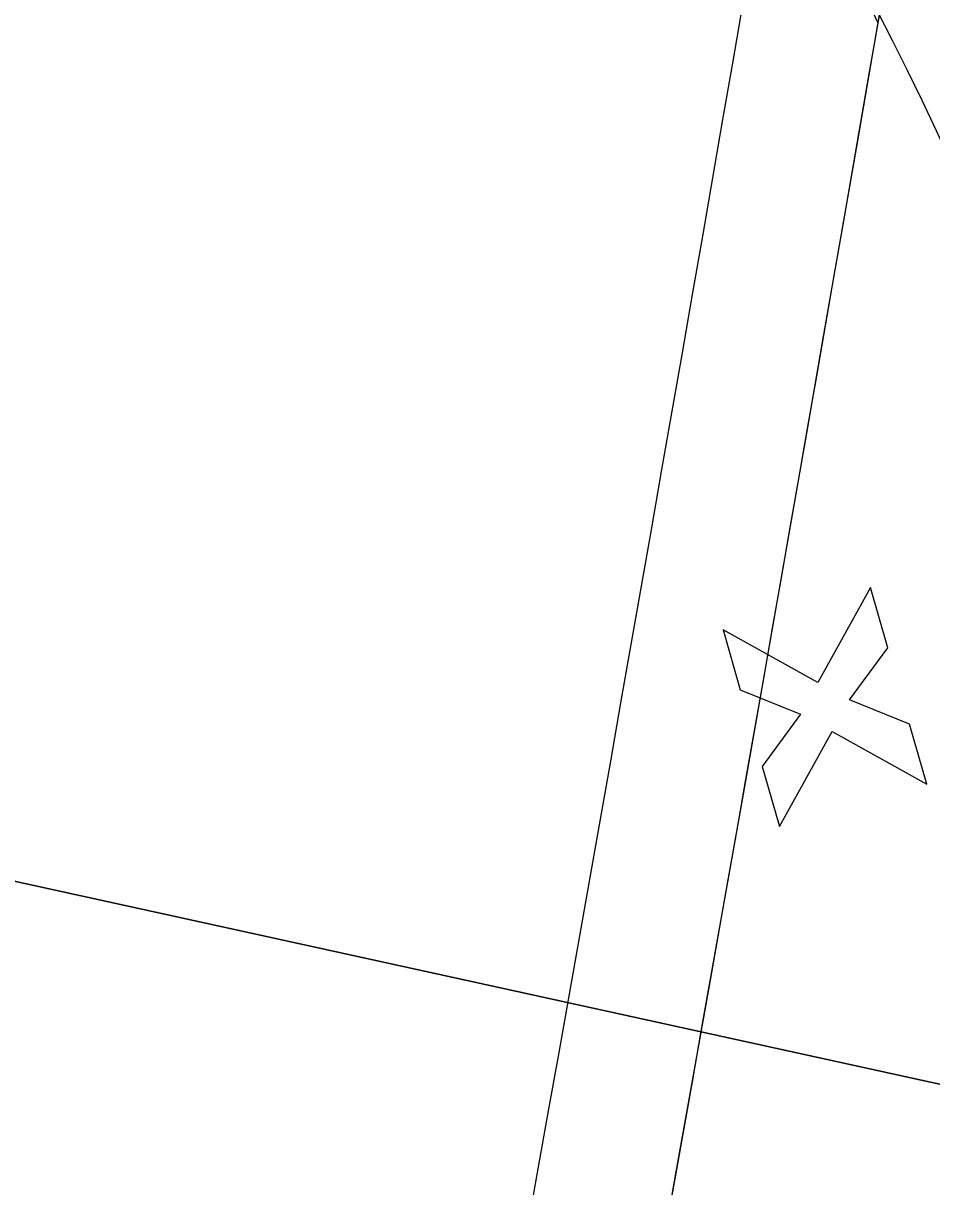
# Model space of a CAD drawing. Extents: x 14104283 to 14120882, y 8635219 to 8671666.
# Drawn here: x 14107857.1 to 14107897, y 8639786.4 to 8639837.6 of the extents above; entities that cross this region are included whole.
import ezdxf

# ---------------------------------------------------------------- set-up
doc = ezdxf.new("R2010")
doc.units = 0
for name, color, linetype in [('Alignment', 7, 'Continuous'), ('Cell', 7, 'Continuous'), ('dsnNonPlotable', 7, 'Continuous'), ('dsnPaintPlaceEdgeLineRightWhite', 7, 'Continuous'), ('dsnShadingPaved', 7, 'Continuous'), ('dsnStgShadingPrevPav', 7, 'Continuous')]:
    doc.layers.add(name, color=color, linetype=linetype)

msp = doc.modelspace()

# ---------------------------------------------------------------- linework, layer by layer
at = {"layer": 'Alignment'}
msp.add_arc((14107849.815, 8639782.845), 120, 80.55105, 167.60317, dxfattribs=at)
at = {"layer": 'Cell'}
for p, q in [((14107894.328, 8639812.746), (14107892.013, 8639808.572)), ((14107895.085, 8639810.103), (14107894.328, 8639812.746)), ((14107892.013, 8639808.572), (14107887.839, 8639810.887)), ((14107887.839, 8639810.887), (14107888.596, 8639808.243)), ((14107893.404, 8639807.801), (14107895.085, 8639810.103)), ((14107888.596, 8639808.243), (14107891.241, 8639807.181)), ((14107896.049, 8639806.738), (14107893.404, 8639807.801)), ((14107891.241, 8639807.181), (14107889.561, 8639804.879)), ((14107896.807, 8639804.095), (14107896.049, 8639806.738)), ((14107890.318, 8639802.235), (14107892.633, 8639806.409)), ((14107892.633, 8639806.409), (14107896.807, 8639804.095)), ((14107889.561, 8639804.879), (14107890.318, 8639802.235))]:
    msp.add_line(p, q, dxfattribs=at)
at = {"layer": 'dsnNonPlotable'}
for points in [[(14107490.451, 8639880.296), (14107826.839, 8641411.275), (14108813.308, 8641194.528), (14108476.919, 8639663.548)], [(14107651.309, 8639844.938), (14107987.697, 8641375.918), (14108480.931, 8641267.544), (14108144.543, 8639736.564)]]:
    msp.add_lwpolyline(points, close=True, dxfattribs=at)
at = {"layer": 'dsnPaintPlaceEdgeLineRightWhite'}
msp.add_arc((14107770.315, 8639773.744), 140, 351.32599, 29.80904, dxfattribs=at)
at = {"layer": 'dsnShadingPaved'}
msp.add_arc((14107770.315, 8639773.744), 140, 351.32599, 29.80904, dxfattribs=at)
at = {"layer": 'dsnStgShadingPrevPav'}
for centre, radius, start, end in [((14098576.761, 8641447.78), 9456, 348.4493429, 351.6728455), ((14098576.761, 8641447.78), 9468, 347.8072551, 351.6728455), ((14098576.761, 8641447.78), 9468, 348.1945818, 351.6728455), ((14098576.761, 8641447.78), 9488, 348.2025245, 351.6728455), ((14098576.761, 8641447.78), 9488, 348.2025245, 351.6728455), ((14098576.761, 8641447.78), 9512, 348.1761969, 351.6535365), ((14098576.761, 8641447.78), 9512, 348.2120116, 351.6535365), ((14098576.761, 8641447.78), 9456, 350.1957015, 351.2368195), ((14098576.761, 8641447.78), 9450, 348.2207777, 350.242299), ((14107844.068, 8639815.999), 55, 23.1027, 33.2753), ((14098576.761, 8641447.78), 9456, 348.4493429, 350.1957015)]:
    msp.add_arc(centre, radius, start, end, dxfattribs=at)

doc.saveas('drawing.dxf')
